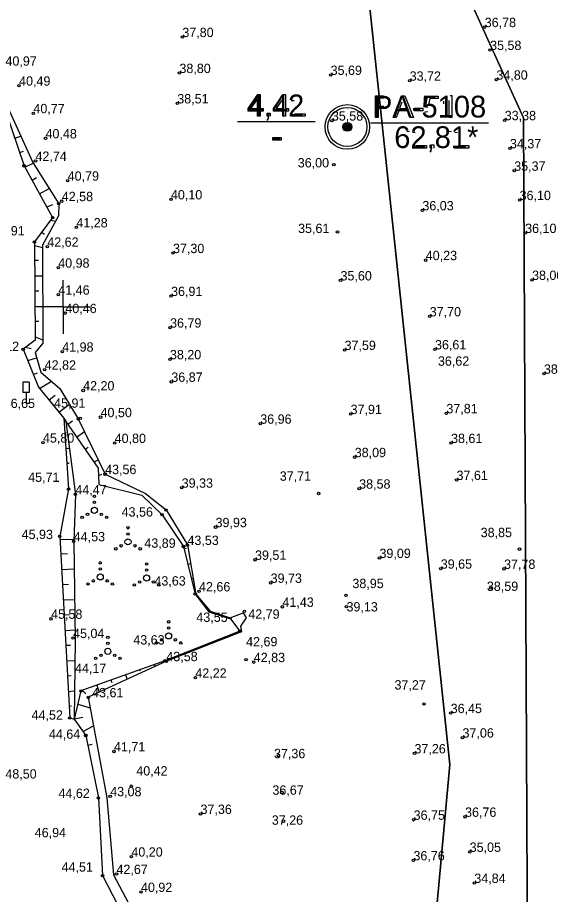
# Model space of a CAD drawing. Extents: x 700746 to 706058, y 6570320 to 6580460.
# Drawn here: x 702988 to 703127.7, y 6576545.9 to 6576775.9 of the extents above; entities that cross this region are included whole.
import ezdxf

# ---------------------------------------------------------------- set-up
doc = ezdxf.new("R2010")
doc.units = 0
for name, color, linetype in [('GEOLPUNKT', 7, 'Continuous'), ('HALJASTUS', 7, 'Continuous'), ('KORGUS-EH2000', 7, 'Continuous'), ('LIIKLUS', 7, 'Continuous'), ('Plokid', 7, 'Continuous'), ('RELJEEF', 7, 'Continuous'), ('VEEKOGU', 7, 'Continuous'), ('VORK', 7, 'Continuous'), ('VWX2_MV_PLOKK', 7, 'Continuous')]:
    doc.layers.add(name, color=color, linetype=linetype)

msp = doc.modelspace()

# ---------------------------------------------------------------- linework, layer by layer
at = {"layer": 'GEOLPUNKT'}
for p, q in [((703045.71, 6576748.67), (703066.02, 6576748.67)), ((703045.71, 6576748.67), (703066.02, 6576748.67)), ((703080.5, 6576748.3), (703111.41, 6576748.3)), ((703080.5, 6576748.3), (703111.41, 6576748.3))]:
    msp.add_line(p, q, dxfattribs=at)
for points in [[(703050.9, 6576750.02), (703050.9, 6576751.38), (703048.43, 6576751.38), (703048.43, 6576752.03), (703051.03, 6576755.72), (703051.6, 6576755.72), (703051.6, 6576752.03), (703052.37, 6576752.03), (703052.37, 6576751.38), (703051.6, 6576751.38), (703051.6, 6576750.02), (703050.9, 6576750.02)], [(703057.54, 6576750.02), (703057.54, 6576751.38), (703055.07, 6576751.38), (703055.07, 6576752.03), (703057.67, 6576755.72), (703058.24, 6576755.72), (703058.24, 6576752.03), (703059.01, 6576752.03), (703059.01, 6576751.38), (703058.24, 6576751.38), (703058.24, 6576750.02), (703057.54, 6576750.02)], [(703081.79, 6576749.69), (703081.79, 6576755.39), (703083.94, 6576755.39)], [(703086.48, 6576749.69), (703088.67, 6576755.39), (703089.48, 6576755.39), (703091.81, 6576749.69), (703090.95, 6576749.69), (703090.29, 6576751.42), (703087.9, 6576751.42), (703087.28, 6576749.69), (703086.48, 6576749.69)], [(703095.56, 6576752.3), (703094.91, 6576752.39), (703095.46, 6576755.32), (703098.29, 6576755.32), (703098.29, 6576754.65), (703096.02, 6576754.65), (703095.71, 6576753.12)], [(703101.39, 6576755.42), (703101.84, 6576755.42), (703101.84, 6576749.69)], [(703050.9, 6576752.03), (703050.9, 6576754.6), (703049.12, 6576752.03), (703050.9, 6576752.03)], [(703057.54, 6576752.03), (703057.54, 6576754.6), (703055.76, 6576752.03), (703057.54, 6576752.03)], [(703060.49, 6576754.02), (703059.77, 6576754.09)], [(703084, 6576754.72), (703082.54, 6576754.72), (703082.54, 6576752.68)], [(703088.75, 6576753.71), (703088.12, 6576752.03)], [(703088.12, 6576752.03), (703090.06, 6576752.03), (703089.46, 6576753.61)], [(703099.74, 6576753.31), (703099.74, 6576753.99)], [(703101.84, 6576749.69), (703101.14, 6576749.69), (703101.14, 6576754.15)], [(703053.47, 6576750.02), (703053.47, 6576750.81), (703054.26, 6576750.81), (703054.26, 6576750.02)], [(703063.4, 6576750.69), (703063.4, 6576750.02), (703059.64, 6576750.02)], [(703060.61, 6576750.69), (703063.4, 6576750.69)], [(703084, 6576752.01), (703082.54, 6576752.01), (703082.54, 6576749.69), (703081.79, 6576749.69)], [(703082.54, 6576752.68), (703084.02, 6576752.68)], [(703092.05, 6576751.41), (703092.05, 6576752.11), (703094.2, 6576752.11), (703094.2, 6576751.41), (703092.05, 6576751.41)], [(703094.78, 6576751.19), (703095.51, 6576751.25)], [(703053.61, 6576748.89), (703053.42, 6576749.19)], [(703053.86, 6576750.02), (703053.47, 6576750.02)], [(703090.71, 6576745.99), (703090.01, 6576745.94)], [(703101.77, 6576745.99), (703101.08, 6576745.94)], [(703054.91, 6576743.73), (703054.91, 6576744.43), (703057.07, 6576744.43), (703057.07, 6576743.73), (703054.91, 6576743.73)], [(703092.26, 6576745.7), (703091.54, 6576745.77)], [(703103.32, 6576745.7), (703102.6, 6576745.77)], [(703095.17, 6576742.37), (703095.17, 6576741.69), (703091.41, 6576741.69)], [(703092.38, 6576742.37), (703095.17, 6576742.37)], [(703096.3, 6576741.69), (703096.3, 6576742.49), (703097.1, 6576742.49), (703097.1, 6576741.69)], [(703096.7, 6576741.69), (703096.3, 6576741.69)], [(703106.24, 6576742.37), (703106.24, 6576741.69), (703102.47, 6576741.69)], [(703103.45, 6576742.37), (703106.24, 6576742.37)], [(703096.45, 6576740.56), (703096.26, 6576740.86)]]:
    msp.add_lwpolyline(points, dxfattribs=at)
for radius in [5.84, 5.12, 1.15, 1.02, 0.896, 0.768, 0.64, 0.512, 0.384, 0.256, 0.128]:
    msp.add_circle((703074.45, 6576747.22), radius, dxfattribs=at)
at = {"layer": 'HALJASTUS'}
for centre, radius in [((703008.18, 6576650.34), 0.32), ((703008.18, 6576646.66), 0.8), ((703008.18, 6576648.74), 0.32), ((703004.98, 6576644.82), 0.32), ((703006.37, 6576645.62), 0.32), ((703009.99, 6576645.62), 0.32), ((703011.38, 6576644.82), 0.32), ((703016.98, 6576642.09), 0.32), ((703016.98, 6576640.49), 0.32), ((703016.98, 6576638.41), 0.8), ((703013.78, 6576636.57), 0.32), ((703015.18, 6576637.37), 0.32), ((703018.79, 6576637.37), 0.32), ((703020.18, 6576636.57), 0.32), ((703009.71, 6576632.89), 0.32), ((703009.71, 6576631.29), 0.32), ((703021.85, 6576632.61), 0.32), ((703021.85, 6576631.01), 0.32), ((703009.71, 6576629.21), 0.8), ((703021.85, 6576628.93), 0.8), ((703006.51, 6576627.37), 0.32), ((703007.91, 6576628.17), 0.32), ((703011.52, 6576628.17), 0.32), ((703012.91, 6576627.37), 0.32), ((703018.65, 6576627.09), 0.32), ((703020.04, 6576627.89), 0.32), ((703023.66, 6576627.89), 0.32), ((703025.05, 6576627.09), 0.32), ((703027.61, 6576617.43), 0.32), ((703027.61, 6576615.83), 0.32), ((703011.7, 6576613.37), 0.32), ((703025.8, 6576612.71), 0.32), ((703027.61, 6576613.75), 0.8), ((703029.41, 6576612.71), 0.32), ((703011.7, 6576609.69), 0.8), ((703011.7, 6576611.77), 0.32), ((703024.41, 6576611.91), 0.32), ((703030.81, 6576611.91), 0.32), ((703008.5, 6576607.85), 0.32), ((703009.89, 6576608.65), 0.32), ((703013.51, 6576608.65), 0.32), ((703014.9, 6576607.85), 0.32)]:
    msp.add_circle(centre, radius, dxfattribs=at)
at = {"layer": 'KORGUS-EH2000'}
for centre in [(703110.45, 6576773.39), (703031.22, 6576770.78), (703111.86, 6576767.39), (703030.46, 6576761.35), (703070.07, 6576760.85), (703113.51, 6576759.61), (702988.45, 6576758.04), (703090.78, 6576759.34), (703029.89, 6576753.38), (702992.2, 6576750.81), (703070.4, 6576748.88), (703115.69, 6576748.98), (702995.37, 6576744.21), (703117.05, 6576741.61), (702989.74, 6576737.01), (702992.74, 6576738.31), (703070.91, 6576737.33), (703118.17, 6576735.72), (703001.18, 6576733.12), (702999.63, 6576727.75), (703028.23, 6576728.21), (703119.58, 6576728.03), (702998.83, 6576727.07), (703094.11, 6576725.34), (702997.23, 6576723.45), (703003.45, 6576720.86), (703071.87, 6576719.68), (703121.04, 6576719.4), (702992.47, 6576717.07), (702995.83, 6576715.8), (703028.78, 6576714.13), (703095, 6576712.28), (702998.7, 6576710.3), (703072.66, 6576706.96), (703122.85, 6576707.09), (702998.72, 6576703.23), (703028.27, 6576702.87), (703000.56, 6576698.39), (703096.04, 6576697.53), (703028.01, 6576694.59), (702989.51, 6576688.92), (702999.75, 6576688.28), (703073.72, 6576688.71), (703097.42, 6576688.88), (703027.97, 6576686.28), (702995.16, 6576683.56), (703125.95, 6576682.49), (703028.33, 6576680.37), (703005.23, 6576678.1), (703100.4, 6576672.13), (703003.94, 6576670.65), (703004.49, 6576670.82), (703009.79, 6576671.1), (703075.3, 6576671.91), (703051.63, 6576669.38), (702994.7, 6576664.43), (703013.49, 6576664.32), (703101.62, 6576664.32), (703076.39, 6576660.61), (703010.99, 6576656.16), (703103.06, 6576654.62), (703001.4, 6576652.29), (703031.05, 6576652.6), (703077.55, 6576652.35), (703003.2, 6576650.85), (703066.93, 6576651.09), (703026.96, 6576646.76), (703025.89, 6576645.52), (703039.92, 6576642.25), (702999.1, 6576639.85), (703002.77, 6576638.54), (703032.56, 6576637.58), (703031.52, 6576637.19), (703119.56, 6576636.49), (703050.27, 6576633.69), (703082.87, 6576634.17), (703098.93, 6576631.37), (703115.51, 6576631.32), (703054.35, 6576627.65), (703112.03, 6576626.28), (703034.58, 6576624.72), (703035.59, 6576625.4), (703074.1, 6576624.39), (703047.47, 6576620.16), (703057.44, 6576621.36), (703074.23, 6576621.41), (702996.83, 6576618.22), (703046.29, 6576615.02), (703002.59, 6576613.17), (703026.67, 6576607.23), (703027.03, 6576607.11), (703047.93, 6576607.48), (703049.93, 6576606.86), (703034.63, 6576602.78), (703004.64, 6576599.29), (703006.57, 6576597.63), (703094.55, 6576595.9), (703001.7, 6576592.22), (703101.53, 6576593.49), (703005.92, 6576587.62), (703104.63, 6576587.07), (703013.3, 6576583.43), (703092.04, 6576582.92), (703056.39, 6576582.36), (703017.85, 6576574.32), (703009.23, 6576571.25), (703012.31, 6576571.68), (703057.29, 6576572.67), (703035.98, 6576567.05), (703105.29, 6576566.29), (703057.71, 6576565.16), (703091.82, 6576565.51), (703106.5, 6576557.1), (703017.87, 6576555.84), (703091.77, 6576554.87), (703010.31, 6576550.89), (703013.96, 6576551.29), (703107.72, 6576548.95), (703020.38, 6576546.58)]:
    msp.add_circle(centre, 0.32, dxfattribs=at)
at = {"layer": 'LIIKLUS'}
for p, q in [((702989.46, 6576680.26), (702989.46, 6576677.54)), ((702991.06, 6576680.26), (702989.46, 6576680.26)), ((702991.06, 6576680.26), (702991.06, 6576677.54)), ((702991.06, 6576677.54), (702989.46, 6576677.54)), ((702990.26, 6576677.54), (702990.26, 6576674.66)), ((702991.06, 6576674.66), (702990.26, 6576674.66))]:
    msp.add_line(p, q, dxfattribs=at)
at = {"layer": 'Plokid'}
for points in [[(703290.64, 6576959.22), (703356.01, 6576531.94), (703307.59, 6576229.01), (703289.69, 6575965.85), (703290.02, 6575933.75), (703291.51, 6575829.64), (703294.32, 6575609.52), (703294.77, 6575576.79), (703154.76, 6575556.6), (703019.06, 6575536.97), (703053.36, 6575698.14), (703145.59, 6575981.92), (703123.04, 6576234.88), (703120.61, 6576749.6), (703011.59, 6576989.47), (702968.34, 6577084.63), (702917.3, 6577059.88)], [(703072.3, 6576854.63), (703101.31, 6576579.97), (703076.01, 6576303.02), (703067.36, 6576229.67), (703051.03, 6576091.21), (703059.38, 6575886.59), (702981.97, 6575701.33), (702866.03, 6575711.28), (702865.95, 6575985.44), (702842.72, 6576158.42), (702849.09, 6576223.53)]]:
    msp.add_lwpolyline(points, dxfattribs=at)
at = {"layer": 'RELJEEF'}
for p, q in [((702987.3, 6576744.25), (702988.87, 6576744.78)), ((702989.55, 6576740.8), (702988.58, 6576740.46)), ((702989.92, 6576736.7), (702992.11, 6576737.68)), ((702993, 6576733.83), (702991.85, 6576733.19)), ((702993.78, 6576729.69), (702996.29, 6576731.08)), ((702997.17, 6576726.79), (702995.72, 6576726.19)), ((702996.71, 6576722.76), (702998.04, 6576722.51)), ((702995.09, 6576719.05), (702994.32, 6576719.55)), ((702992.48, 6576716.16), (702994.55, 6576715.64)), ((702993.54, 6576712.17), (702992.5, 6576712.16)), ((702992.53, 6576708.16), (702994.59, 6576708.18)), ((702993.59, 6576704.17), (702992.56, 6576704.16)), ((702992.58, 6576700.16), (702994.64, 6576700.18)), ((702993.63, 6576696.17), (702992.61, 6576696.16)), ((702992.64, 6576692.16), (702994.68, 6576691.39)), ((702991.61, 6576688.98), (702990.16, 6576689.41)), ((702990.71, 6576685.97), (702993.04, 6576686.62)), ((702993.14, 6576682.66), (702992.21, 6576682.26)), ((702993.82, 6576678.62), (702996.92, 6576680.52)), ((702997.92, 6576676.8), (702996.35, 6576675.52)), ((702998.88, 6576672.42), (703001.62, 6576674.53)), ((703002.48, 6576670.08), (703001.21, 6576669.18)), ((703000.74, 6576666.91), (703000.41, 6576666.89)), ((703003.49, 6576665.9), (703005.55, 6576667.33)), ((703000.68, 6576662.9), (703001.59, 6576662.96)), ((703006.55, 6576663.15), (703005.78, 6576662.62)), ((703001.54, 6576658.95), (703000.95, 6576658.91)), ((703008.06, 6576659.33), (703009.17, 6576659.89)), ((703010.05, 6576656.07), (703009.26, 6576655.68)), ((702999.14, 6576639.14), (703002.79, 6576638.98)), ((703032.19, 6576636.65), (703031.7, 6576636.45)), ((703001.09, 6576635.24), (702999.36, 6576635.14)), ((702999.57, 6576631.15), (703002.88, 6576631.33)), ((703032.65, 6576632.57), (703033.39, 6576632.75)), ((703033.84, 6576628.74), (703033.6, 6576628.68)), ((703001.36, 6576627.24), (702999.79, 6576627.16)), ((703034.56, 6576624.8), (703034.74, 6576624.89)), ((703000.01, 6576623.16), (703003, 6576623.32)), ((703037.08, 6576621.73), (703036.99, 6576621.63)), ((703040.13, 6576619.43), (703040.23, 6576619.64)), ((703001.64, 6576619.24), (703000.23, 6576619.17)), ((703044.1, 6576618.39), (703043.88, 6576618.1)), ((703000.45, 6576615.17), (703003.11, 6576615.32)), ((703046.2, 6576614.99), (703046.73, 6576614.84)), ((703042.55, 6576613.34), (703042.48, 6576613.51)), ((703001.9, 6576611.25), (703000.66, 6576611.18)), ((703035.11, 6576610.42), (703035.05, 6576610.56)), ((703038.77, 6576612.03), (703038.89, 6576611.72)), ((703031.33, 6576609.08), (703031.43, 6576608.82)), ((703000.88, 6576607.19), (703003.08, 6576607.31)), ((703023.86, 6576606.22), (703024.04, 6576605.73)), ((703027.66, 6576607.49), (703027.61, 6576607.61)), ((703016.34, 6576603.51), (703016.75, 6576602.35)), ((703020.25, 6576604.45), (703020.1, 6576604.87)), ((703002.06, 6576603.24), (703001.1, 6576603.19)), ((703012.84, 6576601.41), (703012.57, 6576602.15)), ((703001.32, 6576599.2), (703002.96, 6576599.29)), ((703005.92, 6576598.58), (703005.05, 6576599.44)), ((703008.81, 6576600.8), (703009.47, 6576598.97)), ((703002.22, 6576595.34), (703001.53, 6576595.2)), ((703003.81, 6576595.83), (703007.08, 6576594.88)), ((703002.67, 6576591.92), (703002.86, 6576592.12)), ((703005.17, 6576592.37), (703002.88, 6576591.94)), ((703002.86, 6576591.86), (703002.86, 6576591.86)), ((703005.15, 6576588.68), (703007.96, 6576590.12)), ((703007.63, 6576585.3), (703006.45, 6576584.98))]:
    msp.add_line(p, q, dxfattribs=at)
for points in [[(702984.87, 6576751.47), (702989.74, 6576737.01), (702997.23, 6576723.45), (702992.47, 6576717.07), (702992.64, 6576691.27), (702989.51, 6576688.92), (702993.56, 6576678.94), (703000.14, 6576670.88), (703000.66, 6576669.98), (703009.17, 6576657.74), (703009.36, 6576653.44), (703020.57, 6576650.64), (703025.89, 6576645.52), (703031.52, 6576637.19), (703034.58, 6576624.72), (703038.2, 6576620.08), (703043.81, 6576618.19), (703046.29, 6576615.02), (703026.67, 6576607.23), (703004.64, 6576599.29), (703002.86, 6576591.86), (703005.92, 6576587.62), (703009.23, 6576571.25), (703010.31, 6576550.89), (703021.01, 6576530.14)], [(703000.14, 6576670.88), (703001.4, 6576652.29), (702999.1, 6576639.85), (703001.7, 6576592.22), (703002.86, 6576591.86)], [(703000.66, 6576669.98), (703003.2, 6576650.85), (703002.77, 6576638.54), (703003.15, 6576612.59), (703002.86, 6576591.86)]]:
    msp.add_lwpolyline(points, dxfattribs=at)
at = {"layer": 'VEEKOGU'}
msp.add_lwpolyline([(702985.02, 6576753.31), (702992.01, 6576737.85), (702998.83, 6576727.07), (702998.79, 6576723.88), (702994.55, 6576716.17), (702994.69, 6576690.55), (702992.64, 6576688.02), (702994.12, 6576682.88), (702999.15, 6576678.65), (703003.94, 6576670.65), (703010.99, 6576656.16), (703021.54, 6576651.12), (703026.96, 6576646.76), (703032.56, 6576637.58), (703034.77, 6576624.72), (703038.53, 6576620.19), (703043.78, 6576618.49), (703047.14, 6576619.76), (703047.98, 6576618.5), (703046.42, 6576616.3), (703046.74, 6576614.77), (703027.03, 6576607.11), (703006.57, 6576597.63), (703011.47, 6576571.25), (703013.18, 6576551.05), (703023.32, 6576531.91)], dxfattribs=at)
msp.add_lwpolyline([(702985.02, 6576753.31), (702992.01, 6576737.85), (702998.83, 6576727.07), (702998.79, 6576723.88), (702994.55, 6576716.17), (702994.69, 6576690.55), (702992.64, 6576688.02), (702994.12, 6576682.88), (702999.15, 6576678.65), (703003.94, 6576670.65), (703010.99, 6576656.16), (703021.54, 6576651.12), (703026.96, 6576646.76), (703032.56, 6576637.58), (703034.77, 6576624.72), (703038.53, 6576620.19), (703043.78, 6576618.49), (703047.14, 6576619.76), (703047.98, 6576618.5), (703046.42, 6576616.3), (703046.74, 6576614.77), (703027.03, 6576607.11), (703006.57, 6576597.63), (703011.47, 6576571.25), (703013.18, 6576551.05), (703023.32, 6576531.91)], dxfattribs=at)
at = {"layer": 'VORK'}
for q in [(703000, 6576707), (703000, 6576707), (702993, 6576700), (702993, 6576700), (703007, 6576700), (703000, 6576693), (703007, 6576700), (703000, 6576693)]:
    msp.add_line((703000, 6576700), q, dxfattribs=at)
at = {"layer": 'VWX2_MV_PLOKK'}
for points in [[(703044.07, 6577449.05), (703125.37, 6577441.7), (703167.08, 6577172.26), (703170.22, 6577152.1), (703231.53, 6577106.55), (703277.36, 6577072.83), (703360.09, 6576531.99), (703311.6, 6576228.52), (703293.62, 6575965.66), (703294.04, 6575933.77), (703295.43, 6575829.7), (703298.36, 6575609.6), (703298.84, 6575573.29), (703155.29, 6575552.59), (703145.59, 6575981.92), (703123.04, 6576234.88), (703120.61, 6576749.6), (703011.59, 6576989.47), (703015.74, 6577110.88), (702996.73, 6577210.32)], [(702840.26, 6576874.26), (702915.96, 6576894.45), (703039.76, 6576927.49), (703072.13, 6576856.26), (703101.31, 6576579.97), (703076.01, 6576303.02), (703067.36, 6576229.67), (702842.72, 6576158.42), (702853.4, 6576267.5), (702860.12, 6576517.75), (702877.29, 6576548.25), (702900.72, 6576571.25)], [(702840.26, 6576874.26), (702915.96, 6576894.45), (703039.76, 6576927.49), (703072.13, 6576856.26), (703101.31, 6576579.97), (703076.01, 6576303.02), (703067.36, 6576229.67), (702842.72, 6576158.42), (702853.4, 6576267.5), (702860.12, 6576517.75), (702877.29, 6576548.25), (702900.72, 6576571.25)], [(703145.59, 6575981.92), (703053.36, 6575698.14), (703018.17, 6575532.81), (702852.27, 6575508.89), (702837.26, 6575620.73), (702848.38, 6575976.59), (702782.85, 6576063.35), (702782.57, 6576096.37), (702842.53, 6576210.56), (702853.4, 6576267.5), (702842.72, 6576158.42), (702865.95, 6575985.44), (702867.94, 6575888.34), (702866.03, 6575711.28), (702981.97, 6575701.33), (703059.38, 6575886.59), (703051.03, 6576091.21), (703067.36, 6576229.67), (703076.01, 6576303.02), (703101.31, 6576579.97), (703072.3, 6576854.63), (703072.13, 6576856.26), (703120.61, 6576749.6), (703123.04, 6576234.88)], [(703145.59, 6575981.92), (703053.36, 6575698.14), (703018.17, 6575532.81), (702852.27, 6575508.89), (702837.26, 6575620.73), (702848.38, 6575976.59), (702782.85, 6576063.35), (702782.57, 6576096.37), (702842.53, 6576210.56), (702853.4, 6576267.5), (702842.72, 6576158.42), (702865.95, 6575985.44), (702867.94, 6575888.34), (702866.03, 6575711.28), (702981.97, 6575701.33), (703059.38, 6575886.59), (703051.03, 6576091.21), (703067.36, 6576229.67), (703076.01, 6576303.02), (703101.31, 6576579.97), (703072.3, 6576854.63), (703072.13, 6576856.26), (703120.61, 6576749.6), (703123.04, 6576234.88)]]:
    msp.add_lwpolyline(points, close=True, dxfattribs=at)
msp.add_lwpolyline([(703187.67, 6576999.67), (703190.39, 6576656.32), (703340.88, 6576657.54), (703360.09, 6576531.99), (703311.6, 6576228.52), (703293.62, 6575965.66), (703294.04, 6575933.77), (703295.43, 6575829.7), (703298.36, 6575609.6), (703298.84, 6575573.29), (703155.29, 6575552.59), (703018.17, 6575532.81), (703053.36, 6575698.14), (703145.59, 6575981.92), (703123.04, 6576234.88), (703120.61, 6576749.6), (703011.59, 6576989.47)], dxfattribs=at)
msp.add_lwpolyline([(703187.67, 6576999.67), (703190.39, 6576656.32), (703340.88, 6576657.54), (703360.09, 6576531.99), (703311.6, 6576228.52), (703293.62, 6575965.66), (703294.04, 6575933.77), (703295.43, 6575829.7), (703298.36, 6575609.6), (703298.84, 6575573.29), (703155.29, 6575552.59), (703018.17, 6575532.81), (703053.36, 6575698.14), (703145.59, 6575981.92), (703123.04, 6576234.88), (703120.61, 6576749.6), (703011.59, 6576989.47)], dxfattribs=at)

# ---------------------------------------------------------------- texts
at = {"layer": 'GEOLPUNKT'}
for s, p in [('4,42', (703048.33, 6576750.02)), ('PA-5108', (703081.17, 6576749.69)), ('62,81*', (703086.74, 6576741.69)), ('-', (703054.67, 6576742.02))]:
    msp.add_text(s, height=5.7, dxfattribs=at).set_placement(p)
at = {"layer": 'KORGUS-EH2000'}
for s, p in [('36,78 ', (703110.45, 6576773.39)), ('37,80 ', (703031.22, 6576770.78)), ('35,58 ', (703111.86, 6576767.39)), ('40,97 ', (702984.88, 6576763.28)), ('38,80 ', (703030.46, 6576761.35)), ('35,69 ', (703070.07, 6576760.85)), ('34,80 ', (703113.51, 6576759.61)), ('40,49 ', (702988.45, 6576758.04)), ('33,72 ', (703090.78, 6576759.34)), ('38,51 ', (703029.89, 6576753.38)), ('40,77 ', (702992.2, 6576750.81)), ('35,58 ', (703070.4, 6576748.88)), ('33,38 ', (703115.69, 6576748.98)), ('40,48 ', (702995.37, 6576744.21)), ('34,37 ', (703117.05, 6576741.61)), ('42,74 ', (702992.74, 6576738.31)), ('36,00 ', (703061.46, 6576736.6)), ('35,37 ', (703118.17, 6576735.72)), ('40,79 ', (703001.18, 6576733.12)), ('42,58 ', (702999.63, 6576727.75)), ('40,10 ', (703028.23, 6576728.21)), ('36,10 ', (703119.58, 6576728.03)), ('36,03 ', (703094.11, 6576725.34)), ('41,28 ', (703003.45, 6576720.86)), ('44,91 ', (702981.72, 6576718.77)), ('35,61 ', (703061.55, 6576719.39)), ('36,10 ', (703121.04, 6576719.4)), ('42,62 ', (702995.83, 6576715.8)), ('37,30 ', (703028.78, 6576714.13)), ('40,23 ', (703095, 6576712.28)), ('40,98 ', (702998.7, 6576710.3)), ('35,60 ', (703072.66, 6576706.96)), ('38,00 ', (703122.85, 6576707.09)), ('41,46 ', (702998.72, 6576703.23)), ('36,91 ', (703028.27, 6576702.87)), ('40,46 ', (703000.56, 6576698.39)), ('37,70 ', (703096.04, 6576697.53)), ('36,79 ', (703028.01, 6576694.59)), ('45,12 ', (702980.25, 6576688.44)), ('37,59 ', (703073.72, 6576688.71)), ('36,61 ', (703097.42, 6576688.88)), ('41,98 ', (702999.75, 6576688.28)), ('38,20 ', (703027.97, 6576686.28)), ('36,62 ', (703098.18, 6576684.59)), ('42,82 ', (702995.16, 6576683.56)), ('38,29 ', (703125.95, 6576682.49)), ('36,87 ', (703028.33, 6576680.37)), ('42,20 ', (703005.23, 6576678.1)), ('46,65 ', (702984.42, 6576673.51)), ('45,91 ', (702997.62, 6576673.57)), ('40,50 ', (703009.79, 6576671.1)), ('37,91 ', (703075.3, 6576671.91)), ('37,81 ', (703100.4, 6576672.13)), ('36,96 ', (703051.63, 6576669.38)), ('45,80 ', (702994.7, 6576664.43)), ('40,80 ', (703013.49, 6576664.32)), ('38,61 ', (703101.62, 6576664.32)), ('38,09 ', (703076.39, 6576660.61)), ('43,56 ', (703010.99, 6576656.16)), ('45,71 ', (702990.83, 6576654.14)), ('37,71 ', (703056.75, 6576654.43)), ('37,61 ', (703103.06, 6576654.62)), ('39,33 ', (703031.05, 6576652.6)), ('38,58 ', (703077.55, 6576652.35)), ('44,47 ', (703003.2, 6576650.85)), ('43,56 ', (703015.31, 6576645.03)), ('39,93 ', (703039.92, 6576642.25)), ('45,93 ', (702989.12, 6576639.13)), ('44,53 ', (703002.77, 6576638.54)), ('38,85 ', (703109.39, 6576639.64)), ('43,89 ', (703021.27, 6576636.85)), ('43,53 ', (703032.56, 6576637.58)), ('39,51 ', (703050.27, 6576633.69)), ('39,09 ', (703082.87, 6576634.17)), ('39,65 ', (703098.93, 6576631.37)), ('37,78 ', (703115.51, 6576631.32)), ('43,63 ', (703023.9, 6576626.94)), ('39,73 ', (703054.35, 6576627.65)), ('38,95 ', (703075.78, 6576626.27)), ('42,66 ', (703035.59, 6576625.4)), ('38,59 ', (703111.01, 6576625.53)), ('41,43 ', (703057.44, 6576621.36)), ('39,13 ', (703074.23, 6576620.15)), ('45,58 ', (702996.83, 6576618.22)), ('43,55 ', (703034.89, 6576617.41)), ('42,79 ', (703048.5, 6576618.24)), ('45,04 ', (703002.59, 6576613.17)), ('43,63 ', (703018.37, 6576611.48)), ('42,69 ', (703047.93, 6576611.01)), ('43,58 ', (703027.03, 6576607.11)), ('42,83 ', (703049.93, 6576606.86)), ('44,17 ', (703003.1, 6576604.04)), ('42,22 ', (703034.63, 6576602.78)), ('37,27 ', (703086.81, 6576599.67)), ('43,61 ', (703007.58, 6576597.63)), ('44,52 ', (702991.72, 6576591.78)), ('36,45 ', (703101.53, 6576593.49)), ('44,64 ', (702996.26, 6576586.76)), ('37,06 ', (703104.63, 6576587.07)), ('41,71 ', (703013.3, 6576583.43)), ('37,26 ', (703092.04, 6576582.92)), ('37,36 ', (703055.23, 6576581.67)), ('48,50 ', (702984.85, 6576576.32)), ('40,42 ', (703019.15, 6576577.12)), ('44,62 ', (702998.77, 6576571.25)), ('43,08 ', (703012.31, 6576571.68)), ('36,67 ', (703054.82, 6576572.08)), ('37,36 ', (703035.98, 6576567.05)), ('37,26 ', (703054.66, 6576564.21)), ('36,75 ', (703091.82, 6576565.51)), ('36,76 ', (703105.29, 6576566.29)), ('46,94 ', (702992.55, 6576560.93)), ('40,20 ', (703017.87, 6576555.84)), ('35,05 ', (703106.5, 6576557.1)), ('36,76 ', (703091.77, 6576554.87)), ('44,51 ', (702999.58, 6576551.92)), ('42,67 ', (703013.96, 6576551.29)), ('34,84 ', (703107.72, 6576548.95)), ('40,92 ', (703020.38, 6576546.58))]:
    msp.add_text(s, height=2.45, dxfattribs=at).set_placement(p)

doc.saveas('drawing.dxf')
